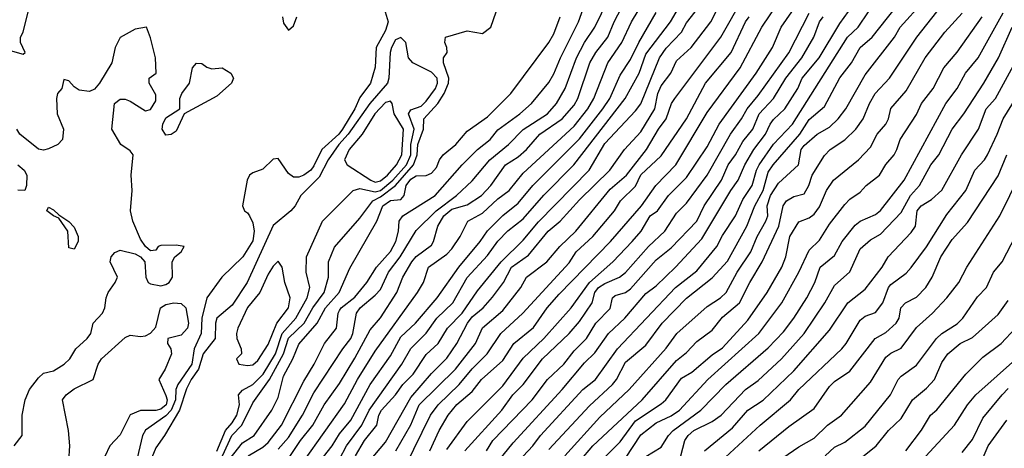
# Model space of a CAD drawing. Header units: metres. Extents: x -46681 to -43747, y -240911 to -237677.
# Tile 923 of 1056: x -45016 to -44919, y -238499 to -238457. Entities that reach past the tile are written whole.
import ezdxf

# ---------------------------------------------------------------- set-up
doc = ezdxf.new("R2010")
doc.units = ezdxf.units.M
doc.layers.add('CONTOUR_INDEX', color=1, linetype='Continuous')
doc.layers.add('CONTOUR_INTER', color=3, linetype='Continuous')

msp = doc.modelspace()

# ---------------------------------------------------------------- linework, layer by layer
at = {"layer": 'CONTOUR_INDEX'}
for points, elevation in [([(-44962.51, -238499.52), (-44959.095, -238495.725), (-44956.227, -238493.02), (-44952.595, -238488.968), (-44951.561, -238487.52), (-44948.595, -238484.892), (-44947.261, -238484.02), (-44946.711, -238483.52), (-44945.651, -238481.52), (-44944.305, -238479.52), (-44943.7, -238478.02), (-44942.824, -238476.52), (-44942.648, -238476.02), (-44942.721, -238475.02), (-44942.385, -238474.02), (-44941.595, -238472.816), (-44939.651, -238471.02), (-44939.388, -238469.52), (-44939.095, -238469.106), (-44937.825, -238468.02), (-44936.595, -238467.327), (-44935.765, -238466.52), (-44935.009, -238465.52), (-44933.095, -238462.187), (-44930.227, -238458.52), (-44929.674, -238457.52), (-44925.188, -238452.52)], 75), ([(-44981.669, -238500.02), (-44980.095, -238498.166), (-44977.595, -238493.788), (-44975.595, -238491.439), (-44974.095, -238489.936), (-44973.11, -238488.52), (-44972.059, -238486.52), (-44971.595, -238485.908), (-44970.538, -238485.02), (-44969.595, -238483.957), (-44968.543, -238482.52), (-44967.757, -238481.02), (-44966.095, -238479.85), (-44964.156, -238477.52), (-44962.967, -238476.52), (-44961.095, -238474.449), (-44958.108, -238471.52), (-44956.673, -238469.52), (-44955.095, -238467.776), (-44953.696, -238465.52), (-44953.421, -238464.02), (-44953.095, -238463.263), (-44952.158, -238462.02), (-44951.595, -238460.834), (-44950.155, -238459.52), (-44948.228, -238457.02), (-44946.595, -238453.796)], 65), ([(-44990.595, -238501.256), (-44988.41, -238498.02), (-44987.21, -238496.52), (-44986.097, -238494.52), (-44984.595, -238492.416), (-44983.095, -238489.938), (-44981.595, -238487.178), (-44980.595, -238486.009), (-44978.977, -238483.52), (-44978.385, -238482.02), (-44977.502, -238480.52), (-44977.095, -238479.982), (-44975.595, -238478.892), (-44975.373, -238478.52), (-44974.97, -238477.02), (-44974.391, -238476.02), (-44973.595, -238475.364), (-44972.095, -238474.937), (-44970.678, -238474.02), (-44969.773, -238473.02), (-44968.347, -238471.02), (-44967.095, -238470.213), (-44966.287, -238469.52), (-44964.989, -238468.02), (-44962.785, -238466.52), (-44961.595, -238465.176), (-44961.248, -238464.52), (-44960.07, -238461.02), (-44959.491, -238460.02), (-44958.3, -238458.52), (-44957.701, -238457.02), (-44956.651, -238455.02)], 60), ([(-44972.332, -238499.02), (-44968.698, -238495.02), (-44967.625, -238493.52), (-44966.61, -238492.52), (-44964.718, -238490.02), (-44962.115, -238487.52), (-44961.095, -238486.366), (-44959.842, -238484.52), (-44959.576, -238483.52), (-44959.211, -238483.02), (-44958.595, -238482.623), (-44957.177, -238482.02), (-44956.595, -238481.557), (-44954.341, -238479.02), (-44952.741, -238477.52), (-44951.595, -238475.753), (-44950.595, -238474.757), (-44948.582, -238472.02), (-44946.305, -238468.02), (-44945.216, -238466.52), (-44944.661, -238465.52), (-44943.595, -238464.237), (-44940.595, -238460.058), (-44938.595, -238456.161)], 70), ([(-44951.168, -238499.52), (-44950.778, -238498.02), (-44950.456, -238497.52), (-44949.882, -238497.02), (-44948.095, -238496.147), (-44947.22, -238495.52), (-44944.826, -238493.02), (-44943.595, -238492.146), (-44941.305, -238490.02), (-44939.092, -238487.52), (-44937.043, -238484.52), (-44936.095, -238482.819), (-44934.595, -238481.504), (-44933.595, -238479.251), (-44932.595, -238478.352), (-44931.595, -238477.806), (-44929.595, -238475.664), (-44928.662, -238474.02), (-44927.799, -238473.02), (-44926.659, -238471.02), (-44925.889, -238470.02), (-44924.601, -238467.52), (-44923.442, -238466.02), (-44921.483, -238463.02), (-44920.049, -238460.52), (-44918.693, -238457.52)], 80), ([(-44996.595, -238499.057), (-44995.75, -238497.02), (-44995.095, -238496.268), (-44994.648, -238495.52), (-44994.377, -238494.52), (-44994.487, -238493.52), (-44994.095, -238493.09), (-44993.095, -238492.528), (-44992.085, -238491.52), (-44990.879, -238489.52), (-44990.218, -238487.52), (-44988.862, -238486.02), (-44987.749, -238484.02), (-44987.499, -238483.02), (-44987.859, -238481.52), (-44987.817, -238480.02), (-44986.261, -238476.52), (-44983.272, -238473.52), (-44982.595, -238473.325), (-44981.095, -238473.656), (-44980.595, -238473.512), (-44979.372, -238472.52), (-44978.02, -238471.02), (-44977.621, -238470.02), (-44977.605, -238469.02), (-44977.28, -238467.52), (-44977.849, -238466.02), (-44977.595, -238465.626), (-44976.595, -238465.261), (-44976.095, -238464.788), (-44975.182, -238463.52), (-44975.005, -238463.02), (-44975.041, -238462.52), (-44975.595, -238461.942), (-44977.427, -238461.02), (-44977.829, -238460.52), (-44978.104, -238459.02), (-44978.595, -238458.528), (-44979.095, -238458.767)], 55), ([(-44979.095, -238458.767), (-44979.512, -238459.52), (-44979.638, -238460.02), (-44979.748, -238462.52), (-44979.88, -238463.02), (-44981.618, -238465.02), (-44983.761, -238468.02), (-44984.647, -238469.02), (-44985.718, -238470.52), (-44986.595, -238472.202), (-44988.368, -238474.02), (-44988.934, -238475.02), (-44989.366, -238475.52), (-44991.095, -238476.945), (-44993.624, -238482.52), (-44995.095, -238484.739), (-44996.596, -238486.02), (-44996.742, -238486.52), (-44996.776, -238488.02), (-44997.936, -238489.52), (-44998.413, -238491.02), (-44999.128, -238492.02), (-44999.595, -238492.943), (-45000.284, -238495.02), (-45001.723, -238497.52), (-45002.595, -238498.713), (-45003.52, -238501.02)], 55), ([(-44937.038, -238499.52), (-44936.095, -238498.668), (-44935.095, -238498.159), (-44933.095, -238496.598), (-44930.629, -238493.52), (-44929.874, -238492.02), (-44929.595, -238491.69), (-44928.095, -238490.613), (-44926.131, -238488.02), (-44925.607, -238487.52), (-44924.095, -238486.568), (-44923.531, -238486.02), (-44922.095, -238483.941), (-44921.213, -238483.02), (-44920.541, -238481.52), (-44919.691, -238480.52), (-44916.589, -238474.52)], 85), ([(-44922.095, -238500.981), (-44921.059, -238498.52), (-44919.218, -238496.02)], 90)]:
    msp.add_lwpolyline(points, dxfattribs=dict(at, elevation=elevation))
at = {"layer": 'CONTOUR_INTER'}
for points, elevation in [([(-44974.095, -238498.891), (-44972.095, -238496.156), (-44968.595, -238492.643), (-44966.595, -238489.959), (-44964.595, -238488.032), (-44961.916, -238485.02), (-44960.105, -238482.52), (-44957.836, -238480.52), (-44955.926, -238478.52), (-44955.046, -238477.52), (-44954.169, -238476.02), (-44953.452, -238475.52), (-44952.358, -238474.02), (-44950.595, -238472.239), (-44948.595, -238469.251), (-44947.397, -238467.02), (-44943.781, -238462.02), (-44942.178, -238459.52), (-44941.331, -238457.52), (-44936.486, -238450.52)], 69), ([(-44990.595, -238498.866), (-44989.595, -238497.703), (-44988.219, -238495.52), (-44987.095, -238493.339), (-44984.271, -238489.02), (-44983.48, -238488.02), (-44983.274, -238487.52), (-44982.924, -238485.52), (-44982.585, -238485.02), (-44981.095, -238483.78), (-44980.595, -238483.214), (-44979.802, -238481.52), (-44978.664, -238480.02), (-44977.095, -238477.426), (-44975.14, -238475.52), (-44973.125, -238474.02), (-44971.595, -238472.587), (-44969.878, -238470.52), (-44968.034, -238469.02), (-44966.595, -238467.557), (-44964.222, -238466.02), (-44963.331, -238465.02), (-44962.477, -238463.52), (-44961.398, -238460.52), (-44960.595, -238459.015), (-44959.6, -238457.52), (-44957.595, -238453.417)], 59), ([(-44984.595, -238499.827), (-44983.895, -238498.52), (-44982.394, -238496.52), (-44981.699, -238495.02), (-44978.492, -238490.52), (-44977.595, -238488.997), (-44976.095, -238487.479), (-44975.062, -238486.02), (-44973.509, -238484.52), (-44972.095, -238482.041), (-44970.095, -238479.905), (-44969.095, -238478.475), (-44968.095, -238477.486), (-44966.595, -238476.296), (-44964.595, -238473.983), (-44961.636, -238471.02), (-44956.599, -238464.52), (-44955.245, -238462.02), (-44954.595, -238460.175), (-44952.16, -238457.02), (-44950.142, -238453.52)], 63), ([(-44969.833, -238501.02), (-44967.595, -238498.244), (-44962.79, -238493.02), (-44960.595, -238490.386), (-44959.595, -238489.414), (-44958.247, -238487.52), (-44956.637, -238486.02), (-44954.595, -238483.619), (-44953.595, -238482.851), (-44951.671, -238481.02), (-44949.095, -238478.245), (-44946.275, -238473.52), (-44945.532, -238472.52), (-44944.899, -238471.02), (-44944.019, -238469.52), (-44942.872, -238468.02), (-44942.411, -238467.02), (-44942.095, -238466.562), (-44940.981, -238465.52), (-44939.713, -238463.52), (-44939.263, -238462.52), (-44937.6, -238460.52), (-44935.595, -238457.158), (-44932.618, -238453.02)], 72), ([(-44979.075, -238499.02), (-44977.595, -238496.458), (-44976.784, -238494.52), (-44973.249, -238491.02), (-44971.266, -238488.52), (-44970.595, -238486.966), (-44968.595, -238485.259), (-44966.838, -238483.02), (-44966.283, -238482.02), (-44964.301, -238480.52), (-44963.009, -238479.02), (-44961.449, -238477.52), (-44958.095, -238473.386), (-44956.483, -238472.02), (-44954.535, -238469.52), (-44953.354, -238467.52), (-44952.595, -238466.52), (-44952.091, -238465.02), (-44951.751, -238464.52), (-44947.235, -238458.52), (-44944.996, -238454.52)], 66), ([(-44964.095, -238498.875), (-44960.095, -238494.596), (-44957.867, -238492.52), (-44957.478, -238492.02), (-44956.595, -238490.339), (-44954.595, -238488.667), (-44952.986, -238486.52), (-44950.595, -238484.071), (-44948.095, -238482.07), (-44946.595, -238480.447), (-44944.692, -238477.02), (-44943.908, -238475.02), (-44943.103, -238473.52), (-44942.595, -238471.744), (-44942.128, -238471.02), (-44939.498, -238468.02), (-44938.595, -238466.56), (-44937.095, -238465.287), (-44935.595, -238462.492), (-44934.435, -238461.02), (-44933.59, -238459.52), (-44932.433, -238458.52), (-44929.283, -238454.52)], 74), ([(-44993.544, -238499.52), (-44992.095, -238498.648), (-44991.595, -238498.197), (-44990.262, -238496.52), (-44988.095, -238492.207), (-44987.062, -238490.52), (-44986.056, -238488.52), (-44984.9, -238487.02), (-44984.729, -238485.52), (-44984.595, -238485.285), (-44984.431, -238485.02), (-44983.095, -238483.961), (-44981.904, -238482.52), (-44980.973, -238481.02), (-44979.595, -238479.486), (-44979.071, -238478.52), (-44978.828, -238477.52), (-44978.761, -238476.52), (-44978.401, -238476.02), (-44975.213, -238474.02), (-44972.595, -238471.019), (-44971.095, -238469.518), (-44969.846, -238468.52), (-44969.095, -238467.57), (-44966.944, -238466.02), (-44965.782, -238465.02), (-44964.095, -238462.933), (-44963.595, -238462.114), (-44962.953, -238460.52), (-44961.202, -238457.02), (-44960.454, -238455.02)], 58), ([(-44988.098, -238500.02), (-44984.095, -238494.409), (-44982.83, -238492.02), (-44981.095, -238489.266), (-44976.946, -238483.52), (-44976.369, -238482.52), (-44975.864, -238481.02), (-44974.095, -238479.751), (-44973.595, -238479.232), (-44972.783, -238478.02), (-44972.035, -238476.52), (-44970.595, -238475.754), (-44969.095, -238474.355), (-44967.992, -238473.52), (-44966.595, -238471.823), (-44961.595, -238467.22), (-44960.262, -238465.52), (-44959.669, -238464.52), (-44958.317, -238461.02), (-44956.931, -238459.02), (-44956.008, -238457.02), (-44954.793, -238455.02)], 61), ([(-44975.735, -238499.02), (-44974.823, -238497.02), (-44973.959, -238495.52), (-44973.095, -238494.465), (-44971.595, -238493.199), (-44970.676, -238492.02), (-44968.595, -238490.167), (-44967.535, -238488.52), (-44965.595, -238486.941), (-44964.241, -238485.02), (-44963.095, -238483.674), (-44958.046, -238478.52), (-44955.02, -238475.02), (-44953.627, -238473.02), (-44951.648, -238471.02), (-44948.595, -238465.899), (-44945.365, -238461.52), (-44943.243, -238457.52), (-44941.53, -238455.02)], 68), ([(-44961.053, -238500.02), (-44959.774, -238498.52), (-44954.941, -238494.02), (-44951.595, -238490.185), (-44950.595, -238489.403), (-44949.595, -238488.318), (-44948.095, -238487.216), (-44947.095, -238485.933), (-44945.4, -238484.52), (-44944.418, -238482.52), (-44943.199, -238480.52), (-44941.548, -238477.02), (-44941.131, -238475.02), (-44940.8, -238474.52), (-44940.095, -238474.119), (-44939.095, -238473.841), (-44938.617, -238473.02), (-44938.308, -238472.02), (-44937.095, -238470.099), (-44936.538, -238469.52), (-44935.095, -238468.566), (-44934.007, -238467.52), (-44933.307, -238466.52), (-44932.683, -238465.02), (-44932.117, -238464.02), (-44930.712, -238462.52), (-44928.031, -238458.52), (-44925.595, -238455.419)], 76), ([(-45017.095, -238459.76), (-45015.595, -238460.171), (-45015.401, -238460.02), (-45015.838, -238459.02), (-45015.828, -238458.52), (-45015.591, -238458.02), (-45015.104, -238456.02)], 56), ([(-44980.123, -238456.02), (-44979.831, -238457.02), (-44980.095, -238457.851), (-44980.991, -238459.52), (-44981.095, -238461.434), (-44981.561, -238463.02), (-44982.595, -238464.425), (-44983.083, -238465.52), (-44984.292, -238467.52), (-44984.669, -238468.02), (-44986.34, -238469.52), (-44987.095, -238471.101), (-44987.412, -238471.52), (-44988.095, -238472.012), (-44988.595, -238472.208), (-44989.095, -238472.213), (-44989.595, -238471.863), (-44990.595, -238470.405), (-44991.095, -238470.455), (-44992.095, -238471.427), (-44993.095, -238471.779), (-44993.396, -238472.02), (-44993.644, -238472.52), (-44994.11, -238475.02), (-44993.907, -238475.52), (-44993.595, -238475.702), (-44993.402, -238476.02), (-44993.095, -238476.701), (-44992.939, -238477.52), (-44993.095, -238478.439), (-44994.06, -238480.02), (-44996.126, -238482.02), (-44997.602, -238484.02), (-44998.091, -238486.02), (-44998.139, -238487.52), (-44998.842, -238489.02), (-44999.055, -238490.52), (-45000.418, -238492.52), (-45000.612, -238493.02), (-45000.651, -238494.02), (-45001.069, -238495.02), (-45001.595, -238495.584), (-45003.595, -238497.007), (-45003.9, -238497.52), (-45004.842, -238501.52)], 56), ([(-44996.276, -238501.02), (-44994.095, -238498.222), (-44992.948, -238497.52), (-44991.218, -238495.02), (-44990.595, -238493.799), (-44990.095, -238491.704), (-44989.154, -238490.02), (-44988.595, -238488.582), (-44986.789, -238486.52), (-44985.973, -238485.02), (-44984.637, -238483.52), (-44983.595, -238481.145), (-44980.941, -238476.52), (-44980.359, -238475.02), (-44979.595, -238474.493), (-44978.595, -238474.403), (-44978.272, -238474.02), (-44978.063, -238473.02), (-44977.595, -238472.403), (-44977.095, -238472.078), (-44976.095, -238472.045), (-44975.595, -238471.826), (-44975.095, -238471.269), (-44974.794, -238470.52), (-44974.437, -238470.02), (-44973.208, -238469.02), (-44972.095, -238467.723), (-44970.095, -238466.303), (-44967.813, -238464.02), (-44964.087, -238459.02), (-44963.595, -238458.184), (-44962.972, -238456.52)], 57), ([(-44996.065, -238499.52), (-44995.128, -238497.52), (-44994.147, -238496.52), (-44993.095, -238494.313), (-44991.437, -238492.02), (-44990.079, -238489.52), (-44989.595, -238487.978), (-44988.066, -238486.52), (-44987.193, -238485.02), (-44986.085, -238483.52), (-44985.68, -238482.02), (-44985.689, -238480.52), (-44985.095, -238479.06), (-44982.595, -238476.234), (-44981.345, -238474.52), (-44980.595, -238474.152), (-44979.095, -238473.021), (-44977.333, -238471.02), (-44976.978, -238470.02), (-44976.91, -238469.02), (-44976.369, -238467.52), (-44976.352, -238466.52), (-44974.971, -238465.02), (-44974.332, -238464.02), (-44973.915, -238463.02), (-44973.882, -238462.52), (-44974.397, -238461.02), (-44974.406, -238460.52), (-44974.044, -238460.02), (-44974.079, -238459.52), (-44974.286, -238459.02), (-44974.21, -238458.52), (-44972.095, -238457.882), (-44970.595, -238458.159), (-44969.775, -238457.52), (-44969.243, -238456.02)], 56), ([(-44990.17, -238456.52), (-44990.095, -238457.152), (-44989.595, -238457.812), (-44989.095, -238457.4), (-44988.764, -238456.52)], 56), ([(-44986.87, -238500.52), (-44985.327, -238498.52), (-44984.595, -238497.364), (-44983.473, -238496.02), (-44981.582, -238492.52), (-44979.595, -238489.707), (-44978.595, -238487.864), (-44977.137, -238486.52), (-44975.03, -238484.02), (-44972.905, -238481.02), (-44970.81, -238478.52), (-44970.095, -238477.489), (-44968.595, -238475.958), (-44967.095, -238474.766), (-44965.675, -238473.02), (-44961.095, -238468.463), (-44958.811, -238465.52), (-44958.122, -238464.52), (-44957.095, -238462.226), (-44956.095, -238460.684), (-44955.28, -238459.02), (-44953.595, -238456.094)], 62), ([(-44983.026, -238499.52), (-44982.154, -238498.02), (-44980.931, -238496.52), (-44980.74, -238495.52), (-44980.483, -238495.02), (-44979.095, -238493.55), (-44978.398, -238492.52), (-44977.369, -238491.52), (-44976.095, -238489.579), (-44974.935, -238488.52), (-44974.014, -238487.02), (-44972.574, -238485.52), (-44971.095, -238483.363), (-44968.769, -238480.52), (-44966.595, -238478.398), (-44965.095, -238476.595), (-44960.127, -238471.52), (-44958.595, -238468.917), (-44955.595, -238465.735), (-44955.095, -238465.041), (-44953.266, -238460.52), (-44952.595, -238459.587), (-44951.095, -238458.02), (-44950.595, -238457.12), (-44949.755, -238456.02)], 64), ([(-44978.117, -238500.52), (-44975.699, -238495.52), (-44974.922, -238494.52), (-44972.89, -238492.52), (-44971.595, -238490.976), (-44970.135, -238489.52), (-44968.791, -238487.52), (-44966.634, -238485.52), (-44962.095, -238480.598), (-44961.428, -238479.52), (-44959.792, -238478.02), (-44957.663, -238475.52), (-44957.056, -238474.52), (-44955.595, -238473.091), (-44955.095, -238471.977), (-44953.095, -238470.137), (-44950.611, -238466.52), (-44948.732, -238463.02), (-44946.248, -238460.02), (-44944.813, -238457.02), (-44944.468, -238456.52)], 67), ([(-44970.201, -238499.02), (-44969.587, -238498.02), (-44965.726, -238494.02), (-44964.214, -238492.02), (-44962.634, -238490.52), (-44961.595, -238489.225), (-44960.397, -238488.02), (-44959.493, -238486.52), (-44958.095, -238485.065), (-44957.844, -238484.02), (-44957.595, -238483.804), (-44956.595, -238483.524), (-44956.095, -238483.168), (-44953.595, -238480.327), (-44952.095, -238479.132), (-44949.595, -238476.532), (-44948.874, -238475.02), (-44947.189, -238472.52), (-44946.527, -238471.02), (-44945.806, -238470.02), (-44945.095, -238468.718), (-44944.118, -238467.52), (-44943.495, -238466.02), (-44942.095, -238464.517), (-44940.864, -238462.52), (-44939.32, -238460.52), (-44938.122, -238458.52), (-44937.574, -238457.02), (-44937.226, -238456.52)], 71), ([(-44967.095, -238500.073), (-44965.66, -238498.52), (-44964.916, -238497.52), (-44960.755, -238493.02), (-44959.512, -238492.02), (-44957.371, -238489.02), (-44951.701, -238483.02), (-44949.595, -238481.397), (-44947.622, -238479.02), (-44947.095, -238477.916), (-44945.82, -238476.02), (-44945.095, -238474.398), (-44944.165, -238473.02), (-44943.752, -238471.52), (-44943.492, -238471.02), (-44942.095, -238469.002), (-44940.212, -238467.02), (-44934.846, -238458.52), (-44933.806, -238457.52), (-44932.782, -238456.02)], 73), ([(-44960.463, -238501.52), (-44957.095, -238498.123), (-44955.595, -238496.064), (-44953.095, -238494.427), (-44952.645, -238494.02), (-44951.095, -238491.897), (-44950.095, -238491.329), (-44948.095, -238489.62), (-44947.095, -238488.924), (-44944.595, -238486.231), (-44942.698, -238483.52), (-44941.286, -238481.02), (-44940.889, -238480.02), (-44940.479, -238478.02), (-44939.595, -238476.585), (-44938.595, -238476.216), (-44938.095, -238475.84), (-44937.595, -238475.111), (-44936.892, -238473.52), (-44936.195, -238472.52), (-44933.745, -238470.52), (-44932.595, -238469.294), (-44931.92, -238468.02), (-44931.074, -238467.02), (-44930.81, -238466.52), (-44930.595, -238465.504), (-44929.095, -238463.767), (-44927.214, -238460.52), (-44925.303, -238458.02), (-44923.595, -238456.152)], 77), ([(-44956.595, -238499.75), (-44955.095, -238497.466), (-44953.595, -238496.291), (-44952.095, -238495.599), (-44951.277, -238495.02), (-44948.513, -238492.02), (-44943.514, -238487.52), (-44941.27, -238484.52), (-44939.594, -238481.52), (-44938.595, -238479.36), (-44937.595, -238478.4), (-44936.595, -238476.818), (-44935.095, -238474.906), (-44934.595, -238474.385), (-44933.595, -238473.673), (-44933.005, -238473.02), (-44931.7, -238472.02), (-44931.095, -238470.977), (-44930.278, -238470.02), (-44929.994, -238469.52), (-44929.688, -238468.52), (-44928.095, -238466.072), (-44927.576, -238465.02), (-44926.459, -238463.52), (-44925.413, -238461.52), (-44924.095, -238459.981), (-44921.636, -238456.52)], 78), ([(-44954.595, -238499.586), (-44953.095, -238498.652), (-44952.385, -238497.52), (-44951.923, -238497.02), (-44949.207, -238495.02), (-44946.745, -238492.52), (-44942.595, -238488.945), (-44941.095, -238487.375), (-44940.079, -238486.02), (-44938.818, -238484.02), (-44938.026, -238482.52), (-44937.52, -238481.02), (-44936.095, -238479.905), (-44935.35, -238478.52), (-44934.095, -238476.925), (-44933.595, -238476.518), (-44932.095, -238475.859), (-44931.595, -238475.487), (-44929.295, -238472.52), (-44925.217, -238465.02), (-44924.095, -238463.533), (-44923.271, -238462.02), (-44922.047, -238460.52), (-44919.595, -238456.137)], 79), ([(-45016.461, -238498.52), (-45015.67, -238497.52), (-45015.679, -238495.52), (-45015.395, -238494.02), (-45014.959, -238493.02), (-45014.095, -238491.853), (-45013.595, -238491.414), (-45012.595, -238491.169), (-45011.562, -238490.52), (-45011.017, -238490.02), (-45010.416, -238489.02), (-45009.31, -238488.02), (-45008.953, -238487.52), (-45008.729, -238486.52), (-45007.801, -238485.52), (-45007.577, -238485.02), (-45007.449, -238484.02), (-45007.26, -238483.52), (-45006.555, -238482.52), (-45006.347, -238482.02), (-45007.068, -238480.52), (-45006.967, -238480.02), (-45006.595, -238479.583), (-45006.095, -238479.379), (-45004.595, -238479.725), (-45004.095, -238480.024), (-45003.68, -238480.52), (-45003.556, -238482.02), (-45003.343, -238482.52), (-45003.095, -238482.679), (-45002.095, -238482.849), (-45001.595, -238482.718), (-45001.275, -238482.52), (-45000.957, -238482.02), (-45000.978, -238480.52), (-45000.709, -238480.02), (-45000.102, -238479.52), (-44999.819, -238479.02), (-45000.595, -238478.874), (-45002.095, -238478.906), (-45002.362, -238479.02), (-45002.595, -238479.37), (-45003.095, -238479.423), (-45003.595, -238479.006), (-45004.095, -238478.289), (-45004.834, -238476.52), (-45005.081, -238475.52), (-45004.913, -238473.52), (-45005.018, -238472.02), (-45004.813, -238470.02), (-45005.095, -238469.637), (-45006.024, -238469.02), (-45006.9, -238467.52), (-45006.627, -238465.02), (-45006.095, -238464.568), (-45005.595, -238464.564), (-45005.095, -238464.775), (-45003.595, -238465.711), (-45003.095, -238465.591), (-45002.595, -238464.742), (-45002.595, -238464.165), (-45003.226, -238463.02), (-45003.254, -238462.52), (-45002.551, -238462.02), (-45002.629, -238460.52), (-45003.095, -238458.562), (-45003.514, -238457.52), (-45004.595, -238457.725), (-45006.095, -238458.539), (-45006.575, -238459.52), (-45006.907, -238461.02), (-45008.117, -238463.02), (-45008.595, -238463.6), (-45009.095, -238463.839), (-45010.095, -238463.689), (-45010.595, -238463.381), (-45011.095, -238462.782), (-45011.595, -238462.67), (-45011.806, -238463.52), (-45012.211, -238464.02), (-45012.315, -238464.52), (-45012.245, -238466.02), (-45011.632, -238467.52), (-45011.737, -238468.52), (-45012.184, -238469.02), (-45013.095, -238469.429), (-45013.595, -238469.568), (-45014.095, -238469.469), (-45015.918, -238468.02), (-45016.185, -238467.52)], 56), ([(-44948.829, -238499.02), (-44946.095, -238496.76), (-44944.595, -238495.048), (-44943.095, -238494.045), (-44940.095, -238491.184), (-44936.595, -238487.19), (-44934.814, -238484.52), (-44933.095, -238483.181), (-44931.436, -238481.02), (-44930.849, -238480.02), (-44928.595, -238477.631), (-44928.193, -238477.02), (-44928.01, -238475.52), (-44927.635, -238475.02), (-44926.595, -238474.419), (-44925.595, -238473.486), (-44923.667, -238470.02), (-44922.013, -238467.52), (-44921.251, -238465.52), (-44920.348, -238464.52), (-44917.595, -238459.472)], 81), ([(-44999.011, -238461.52), (-44998.595, -238461.061), (-44998.095, -238461.102), (-44997.595, -238461.454), (-44997.095, -238461.609), (-44996.095, -238461.496), (-44995.241, -238462.02), (-44994.964, -238462.52), (-44995.159, -238463.02), (-44996.595, -238464.285), (-44999.802, -238466.02), (-45000.595, -238467.721), (-45001.095, -238468.048), (-45001.595, -238468.099), (-45001.981, -238467.52), (-45001.9, -238467.02), (-45001.595, -238466.42), (-45000.249, -238465.52), (-45000.247, -238464.52), (-45000.03, -238464.02), (-44999.297, -238463.02), (-44999.011, -238461.52)], 57), ([(-44947.219, -238500.02), (-44943.387, -238496.52), (-44940.419, -238494.02), (-44939.595, -238493.012), (-44935.382, -238489.02), (-44934.956, -238488.52), (-44933.595, -238486.221), (-44933.095, -238485.846), (-44932.095, -238485.456), (-44931.389, -238484.52), (-44930.818, -238483.02), (-44930.595, -238482.718), (-44929.095, -238481.612), (-44928.595, -238481.062), (-44927.095, -238479.04), (-44925.095, -238475.871), (-44923.254, -238473.52), (-44922.379, -238471.52), (-44921.427, -238470.52), (-44921.126, -238470.02), (-44920.164, -238468.02), (-44919.603, -238466.52), (-44916.192, -238461.02)], 82), ([(-44980.095, -238464.905), (-44981.138, -238466.02), (-44982.37, -238468.02), (-44983.66, -238469.52), (-44984.119, -238470.52), (-44983.834, -238471.02), (-44981.537, -238472.52), (-44981.095, -238472.697), (-44980.595, -238472.585), (-44979.9, -238472.02), (-44979.026, -238471.02), (-44978.505, -238470.02), (-44978.325, -238467.52), (-44979.231, -238466.02), (-44979.432, -238465.02), (-44979.595, -238464.763), (-44980.095, -238464.905)], 54), ([(-44943.533, -238499.02), (-44940.595, -238496.645), (-44938.095, -238494.878), (-44936.595, -238492.711), (-44936.095, -238492.231), (-44934.595, -238491.226), (-44932.121, -238488.02), (-44931.095, -238487.439), (-44930.068, -238486.52), (-44929.777, -238486.02), (-44929.603, -238485.02), (-44929.15, -238484.52), (-44928.095, -238483.976), (-44927.173, -238483.02), (-44926.545, -238482.02), (-44925.68, -238480.02), (-44924.595, -238478.338), (-44923.095, -238476.662), (-44920.095, -238472.1), (-44919.225, -238470.02)], 83), ([(-45016.105, -238471.02), (-45015.469, -238471.52), (-45015.225, -238472.02), (-45015.245, -238473.02), (-45015.42, -238473.52), (-45016.095, -238473.485)], 56), ([(-44944.095, -238501.725), (-44939.595, -238498.615), (-44938.095, -238497.779), (-44936.782, -238496.52), (-44935.437, -238495.52), (-44932.595, -238492.292), (-44931.095, -238489.854), (-44930.595, -238489.458), (-44929.595, -238488.971), (-44928.095, -238486.926), (-44926.51, -238485.52), (-44925.095, -238484.02), (-44923.934, -238482.52), (-44923.142, -238481.02), (-44919.908, -238476.02), (-44917.949, -238472.02)], 84), ([(-45013.275, -238475.52), (-45013.095, -238475.159), (-45012.595, -238475.421), (-45012.095, -238475.912), (-45011.095, -238476.57), (-45010.595, -238477.128), (-45010.203, -238478.02), (-45010.198, -238478.52), (-45010.595, -238479.276), (-45011.095, -238479.14), (-45011.22, -238477.52), (-45012.095, -238476.221), (-45012.598, -238476.02), (-45013.275, -238475.52)], 56), ([(-44990.595, -238480.438), (-44991.095, -238480.941), (-44991.595, -238481.711), (-44992.388, -238483.52), (-44993.595, -238484.982), (-44994.57, -238487.02), (-44994.692, -238487.52), (-44994.645, -238488.02), (-44994.222, -238489.02), (-44994.203, -238489.52), (-44994.683, -238490.02), (-44994.468, -238490.52), (-44993.595, -238490.65), (-44993.095, -238490.59), (-44992.595, -238490.16), (-44991.595, -238488.604), (-44990.73, -238486.52), (-44989.585, -238485.02), (-44989.432, -238484.02), (-44989.952, -238482.52), (-44990.209, -238481.02), (-44990.595, -238480.438)], 54), ([(-45011.115, -238500.02), (-45011.018, -238498.52), (-45011.142, -238497.02), (-45011.732, -238494.02), (-45011.361, -238493.52), (-45010.595, -238492.947), (-45008.715, -238492.02), (-45008.221, -238490.52), (-45007.92, -238490.02), (-45005.595, -238487.908), (-45005.095, -238487.698), (-45004.095, -238487.814), (-45003.595, -238487.743), (-45003.095, -238487.489), (-45002.595, -238486.914), (-45002.119, -238485.02), (-45001.595, -238484.682), (-45000.837, -238484.52)], 57), ([(-45000.837, -238484.52), (-45000.095, -238484.605), (-44999.634, -238485.02), (-44999.394, -238486.52), (-44999.487, -238487.02), (-45000.095, -238487.694), (-45001.407, -238488.02), (-45001.447, -238488.52), (-45001.127, -238489.02), (-45001.061, -238489.52), (-45001.668, -238491.02), (-45002.284, -238492.02), (-45001.595, -238493.592), (-45001.473, -238494.02), (-45001.569, -238494.52), (-45002.095, -238494.943), (-45002.595, -238495.062), (-45004.095, -238495.055), (-45005.095, -238495.497), (-45006.095, -238497.457), (-45007.095, -238498.522), (-45007.595, -238499.586)], 57), ([(-44934.5, -238500.52), (-44932.044, -238498.52), (-44930.806, -238497.02), (-44929.595, -238495.861), (-44928.462, -238494.02), (-44927.095, -238492.867), (-44926.327, -238492.02), (-44925.595, -238490.362), (-44925.015, -238489.52), (-44923.791, -238488.52), (-44922.595, -238487.934), (-44920.095, -238485.674), (-44919.095, -238484.305)], 86), ([(-44929.124, -238499.02), (-44927.595, -238496.995), (-44926.695, -238495.52), (-44926.095, -238495.016), (-44923.249, -238491.52), (-44921.595, -238489.836), (-44919.8, -238488.52), (-44918.376, -238487.02)], 87), ([(-44927.595, -238499.994), (-44924.356, -238496.52), (-44923.086, -238494.52), (-44922.268, -238493.52), (-44918.095, -238489.809)], 88), ([(-44923.595, -238499.179), (-44922.595, -238497.903), (-44921.595, -238495.82), (-44919.699, -238493.52), (-44919.095, -238492.903)], 89)]:
    msp.add_lwpolyline(points, dxfattribs=dict(at, elevation=elevation))

doc.saveas('drawing.dxf')
